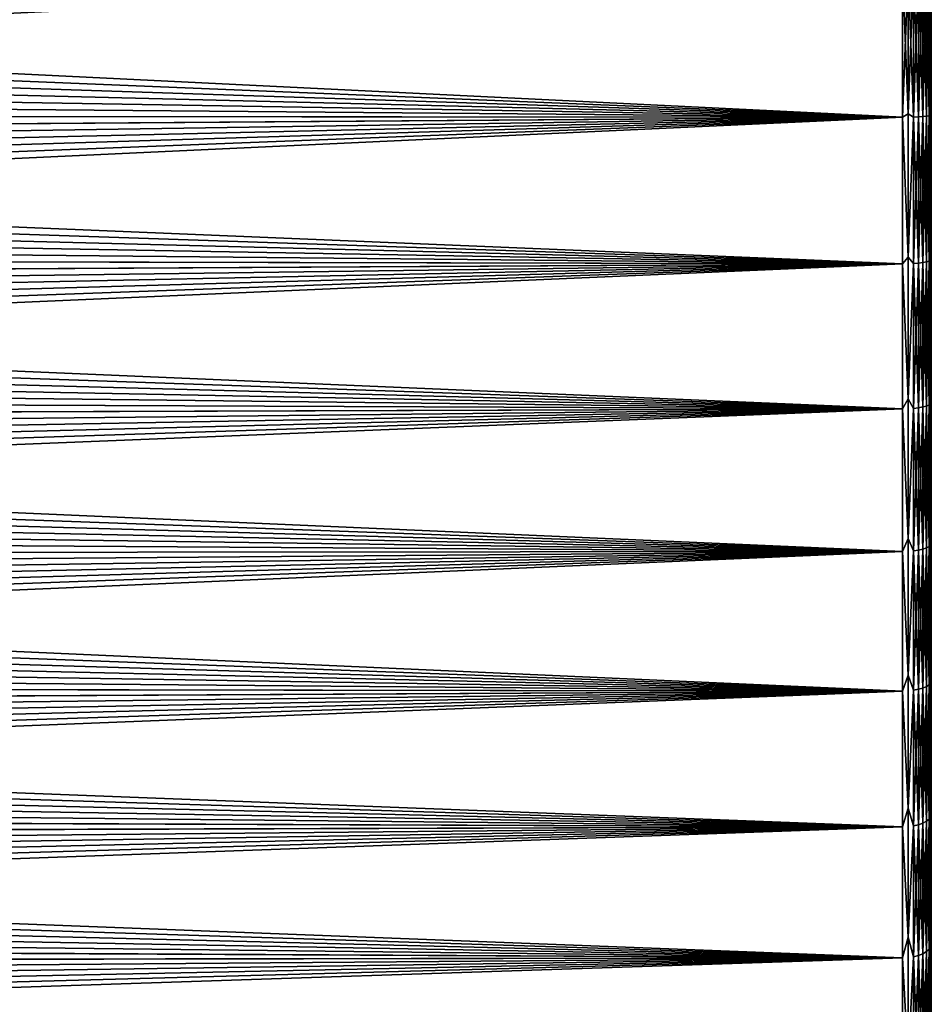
# Model space of a CAD drawing. Header units: metres. Extents: x -22 to 72, y -237 to 23.
# Tile 335 of 363: x 50.52 to 60, y -10.76 to -0.52. Entities that reach past the tile are written whole.
import ezdxf

# ---------------------------------------------------------------- set-up
doc = ezdxf.new("R2010")
doc.units = ezdxf.units.M
doc.layers.add('solid_509588_MEDIA_SW0001', color=7, linetype='CONTINUOUS')

msp = doc.modelspace()

# ---------------------------------------------------------------- linework, layer by layer
at = {"layer": 'solid_509588_MEDIA_SW0001'}
for points in [[(59.700001, -1.532902, 63.556023), (28.499163, -0.254101, 63.501537), (28.5, 0, 63.5)], [(59.700001, -1.532902, 63.556023), (28.5, 0, 63.5), (59.700001, 0, 63.5)], [(59.758526, -1.497712, 63.559254), (59.700001, -1.532902, 63.556023), (59.700001, 0, 63.5)], [(59.758526, 0, 63.505764), (59.758526, -1.497712, 63.559254), (59.700001, 0, 63.5)], [(59.814861, 0, 105.477142), (59.758526, 0, 105.494232), (59.758526, -1.497712, 105.440742)], [(59.814861, -1.531233, 105.421181), (59.814861, 0, 105.477142), (59.758526, -1.497712, 105.440742)], [(59.814861, -1.531233, 63.578819), (59.758526, -1.497712, 63.559254), (59.758526, 0, 63.505764)], [(59.814861, 0, 63.522858), (59.814861, -1.531233, 63.578819), (59.758526, 0, 63.505764)], [(59.866768, 0, 105.449379), (59.814861, 0, 105.477142), (59.814861, -1.531233, 105.421181)], [(59.866768, -1.529206, 105.393486), (59.866768, 0, 105.449379), (59.814861, -1.531233, 105.421181)], [(59.912258, 0, 105.41201), (59.866768, 0, 105.449379), (59.866768, -1.529206, 105.393486)], [(59.912258, -1.526479, 105.356216), (59.912258, 0, 105.41201), (59.866768, -1.529206, 105.393486)], [(59.949574, 0, 105.366478), (59.912258, 0, 105.41201), (59.912258, -1.526479, 105.356216)], [(59.949574, -1.523155, 105.310806), (59.949574, 0, 105.366478), (59.912258, -1.526479, 105.356216)], [(59.977276, 0, 105.314529), (59.949574, 0, 105.366478), (59.949574, -1.523155, 105.310806)], [(59.977276, -1.519363, 105.259003), (59.977276, 0, 105.314529), (59.949574, -1.523155, 105.310806)], [(59.994305, 0, 105.258179), (59.977276, 0, 105.314529), (59.977276, -1.519363, 105.259003)], [(59.994305, -1.51525, 105.202805), (59.994305, 0, 105.258179), (59.977276, -1.519363, 105.259003)], [(59.994305, -1.51525, 105.202805), (60, 0, 105.199997), (59.994305, 0, 105.258179)], [(59.994305, 0, 63.741821), (60, 0, 63.799999), (60, -1.496633, 63.85413)], [(60, -1.496633, 105.145874), (60, 0, 63.799999), (60, 0, 105.199997)], [(60, -1.496633, 105.145874), (60, -1.496633, 63.85413), (60, 0, 63.799999)], [(59.700001, 0, 105.5), (28.476456, -1.264338, 105.461906), (28.465918, -1.514354, 105.445328)], [(59.700001, -1.532902, 105.443977), (59.700001, 0, 105.5), (28.465918, -1.514354, 105.445328)], [(59.700001, 0, 105.5), (28.485052, -1.013324, 105.47554), (28.476456, -1.264338, 105.461906)], [(59.700001, 0, 105.5), (28.491705, -0.761348, 105.486191), (28.485052, -1.013324, 105.47554)], [(59.700001, 0, 105.5), (28.496414, -0.508445, 105.493843), (28.491705, -0.761348, 105.486191)], [(59.758526, 0, 105.494232), (59.700001, 0, 105.5), (59.700001, -1.532902, 105.443977)], [(59.758526, -1.497712, 105.440742), (59.758526, 0, 105.494232), (59.700001, -1.532902, 105.443977)], [(59.866768, -1.529206, 63.60651), (59.814861, -1.531233, 63.578819), (59.814861, 0, 63.522858)], [(59.866768, 0, 63.550625), (59.866768, -1.529206, 63.60651), (59.814861, 0, 63.522858)], [(59.912258, -1.526479, 63.64378), (59.866768, -1.529206, 63.60651), (59.866768, 0, 63.550625)], [(59.912258, 0, 63.587994), (59.912258, -1.526479, 63.64378), (59.866768, 0, 63.550625)], [(59.949574, -1.523155, 63.68919), (59.912258, -1.526479, 63.64378), (59.912258, 0, 63.587994)], [(59.949574, 0, 63.633526), (59.949574, -1.523155, 63.68919), (59.912258, 0, 63.587994)], [(59.977276, -1.519363, 63.740993), (59.949574, -1.523155, 63.68919), (59.949574, 0, 63.633526)], [(59.977276, 0, 63.685467), (59.977276, -1.519363, 63.740993), (59.949574, 0, 63.633526)], [(59.994305, -1.51525, 63.797195), (59.977276, -1.519363, 63.740993), (59.977276, 0, 63.685467)], [(59.994305, 0, 63.741821), (59.994305, -1.51525, 63.797195), (59.977276, 0, 63.685467)], [(59.994305, -1.51525, 105.202805), (60, -1.496633, 105.145874), (60, 0, 105.199997)], [(59.994305, 0, 63.741821), (60, -1.496633, 63.85413), (59.994305, -1.51525, 63.797195)], [(59.700001, -1.532902, 63.556023), (28.496376, -0.507405, 63.50613), (28.499163, -0.254101, 63.501537)], [(59.700001, -1.532902, 63.556023), (28.491638, -0.759878, 63.513752), (28.496376, -0.507405, 63.50613)], [(59.700001, -1.532902, 63.556023), (28.484949, -1.011482, 63.524372), (28.491638, -0.759878, 63.513752)], [(59.700001, -1.532902, 63.556023), (28.476309, -1.262182, 63.537964), (28.484949, -1.011482, 63.524372)], [(59.700001, -1.532902, 63.556023), (28.465719, -1.511946, 63.554501), (28.476309, -1.262182, 63.537964)], [(59.700001, -1.532902, 105.443977), (28.38426, -2.747678, 105.319466), (28.361885, -2.991595, 105.28582)], [(59.700001, -3.057625, 105.276207), (59.700001, -1.532902, 105.443977), (28.361885, -2.991595, 105.28582)], [(59.700001, -1.532902, 105.443977), (28.40456, -2.502996, 105.350304), (28.38426, -2.747678, 105.319466)], [(59.700001, -1.532902, 105.443977), (28.422832, -2.257436, 105.378311), (28.40456, -2.502996, 105.350304)], [(59.700001, -1.532902, 105.443977), (28.439121, -2.010884, 105.403503), (28.422832, -2.257436, 105.378311)], [(59.700001, -1.532902, 105.443977), (28.453466, -1.763228, 105.425842), (28.439121, -2.010884, 105.403503)], [(59.700001, -1.532902, 63.556023), (28.453209, -1.760634, 63.573936), (28.465719, -1.511946, 63.554501)], [(59.700001, -1.532902, 63.556023), (59.700001, -3.057625, 63.723789), (28.453209, -1.760634, 63.573936)], [(59.700001, -1.532902, 105.443977), (28.465918, -1.514354, 105.445328), (28.453466, -1.763228, 105.425842)], [(59.758526, -2.987791, 105.280548), (59.758526, -1.497712, 105.440742), (59.700001, -1.532902, 105.443977)], [(59.758526, -1.497712, 63.559254), (59.758526, -2.987791, 63.719456), (59.700001, -1.532902, 63.556023)], [(59.758526, -2.987791, 105.280548), (59.700001, -1.532902, 105.443977), (59.700001, -3.057625, 105.276207)], [(59.758526, -2.987791, 63.719456), (59.700001, -3.057625, 63.723789), (59.700001, -1.532902, 63.556023)], [(59.814861, -1.531233, 105.421181), (59.758526, -1.497712, 105.440742), (59.758526, -2.987791, 105.280548)], [(59.814861, -1.531233, 63.578819), (59.758526, -2.987791, 63.719456), (59.758526, -1.497712, 63.559254)], [(59.814861, -3.054296, 105.253593), (59.814861, -1.531233, 105.421181), (59.758526, -2.987791, 105.280548)], [(59.814861, -1.531233, 63.578819), (59.814861, -3.054296, 63.746403), (59.758526, -2.987791, 63.719456)], [(59.866768, -1.529206, 105.393486), (59.814861, -1.531233, 105.421181), (59.814861, -3.054296, 105.253593)], [(59.866768, -3.050254, 105.226128), (59.866768, -1.529206, 105.393486), (59.814861, -3.054296, 105.253593)], [(59.866768, -1.529206, 63.60651), (59.866768, -3.050254, 63.773876), (59.814861, -1.531233, 63.578819)], [(59.866768, -3.050254, 63.773876), (59.814861, -3.054296, 63.746403), (59.814861, -1.531233, 63.578819)], [(59.912258, -1.526479, 105.356216), (59.866768, -1.529206, 105.393486), (59.866768, -3.050254, 105.226128)], [(59.912258, -3.044813, 105.189156), (59.912258, -1.526479, 105.356216), (59.866768, -3.050254, 105.226128)], [(59.912258, -1.526479, 63.64378), (59.912258, -3.044813, 63.810844), (59.866768, -1.529206, 63.60651)], [(59.912258, -3.044813, 63.810844), (59.866768, -3.050254, 63.773876), (59.866768, -1.529206, 63.60651)], [(59.949574, -1.523155, 105.310806), (59.912258, -1.526479, 105.356216), (59.912258, -3.044813, 105.189156)], [(59.949574, -3.038183, 105.144112), (59.949574, -1.523155, 105.310806), (59.912258, -3.044813, 105.189156)], [(59.949574, -1.523155, 63.68919), (59.949574, -3.038183, 63.855892), (59.912258, -1.526479, 63.64378)], [(59.949574, -3.038183, 63.855892), (59.912258, -3.044813, 63.810844), (59.912258, -1.526479, 63.64378)], [(59.977276, -1.519363, 105.259003), (59.949574, -1.523155, 105.310806), (59.949574, -3.038183, 105.144112)], [(59.977276, -3.03062, 105.09272), (59.977276, -1.519363, 105.259003), (59.949574, -3.038183, 105.144112)], [(59.977276, -1.519363, 63.740993), (59.977276, -3.03062, 63.90728), (59.949574, -1.523155, 63.68919)], [(59.977276, -3.03062, 63.90728), (59.949574, -3.038183, 63.855892), (59.949574, -1.523155, 63.68919)], [(59.994305, -1.51525, 105.202805), (59.977276, -1.519363, 105.259003), (59.977276, -3.03062, 105.09272)], [(59.994305, -3.022415, 105.036964), (59.994305, -1.51525, 105.202805), (59.977276, -3.03062, 105.09272)], [(59.994305, -1.51525, 63.797195), (59.994305, -3.022415, 63.963032), (59.977276, -1.519363, 63.740993)], [(59.994305, -3.022415, 63.963032), (59.977276, -3.03062, 63.90728), (59.977276, -1.519363, 63.740993)], [(59.994305, -1.51525, 63.797195), (60, -1.496633, 63.85413), (60, -2.993094, 64.017532)], [(59.994305, -1.51525, 105.202805), (60, -2.993094, 104.982468), (60, -1.496633, 105.145874)], [(59.994305, -1.51525, 63.797195), (60, -2.993094, 64.017532), (59.994305, -3.022415, 63.963032)], [(59.994305, -3.022415, 105.036964), (60, -2.993094, 104.982468), (59.994305, -1.51525, 105.202805)], [(60, -2.993094, 104.982468), (60, -2.993094, 64.017532), (60, -1.496633, 63.85413)], [(60, -1.496633, 105.145874), (60, -2.993094, 104.982468), (60, -1.496633, 63.85413)], [(59.700001, -3.057625, 63.723789), (28.438795, -2.008173, 63.596237), (28.453209, -1.760634, 63.573936)], [(59.700001, -3.057625, 63.723789), (28.422432, -2.254668, 63.621387), (28.438795, -2.008173, 63.596237)], [(59.700001, -3.057625, 63.723789), (28.404079, -2.500222, 63.649368), (28.422432, -2.254668, 63.621387)], [(59.700001, -3.057625, 63.723789), (28.383694, -2.744937, 63.680168), (28.404079, -2.500222, 63.649368)], [(59.700001, -3.057625, 63.723789), (28.361237, -2.988918, 63.713795), (28.383694, -2.744937, 63.680168)], [(59.700001, -3.057625, 105.276207), (28.219463, -4.196918, 105.07634), (28.184717, -4.435297, 105.026276)], [(59.700001, -4.566034, 104.997597), (59.700001, -3.057625, 105.276207), (28.184717, -4.435297, 105.026276)], [(59.700001, -3.057625, 105.276207), (28.252075, -3.957727, 105.123688), (28.219463, -4.196918, 105.07634)], [(59.700001, -3.057625, 105.276207), (28.282587, -3.717662, 105.168312), (28.252075, -3.957727, 105.123688)], [(59.700001, -3.057625, 105.276207), (28.311037, -3.47666, 105.210213), (28.282587, -3.717662, 105.168312)], [(59.700001, -3.057625, 105.276207), (28.337458, -3.234658, 105.249382), (28.311037, -3.47666, 105.210213)], [(59.700001, -3.057625, 63.723789), (28.336727, -3.232079, 63.750214), (28.361237, -2.988918, 63.713795)], [(59.700001, -3.057625, 63.723789), (59.700001, -4.566034, 64.002403), (28.336727, -3.232079, 63.750214)], [(59.700001, -3.057625, 105.276207), (28.361885, -2.991595, 105.28582), (28.337458, -3.234658, 105.249382)], [(59.758526, -4.462646, 105.01445), (59.758526, -2.987791, 105.280548), (59.700001, -3.057625, 105.276207)], [(59.758526, -2.987791, 63.719456), (59.758526, -4.462646, 63.98555), (59.700001, -3.057625, 63.723789)], [(59.758526, -4.462646, 105.01445), (59.700001, -3.057625, 105.276207), (59.700001, -4.566034, 104.997597)], [(59.758526, -4.462646, 63.98555), (59.700001, -4.566034, 64.002403), (59.700001, -3.057625, 63.723789)], [(59.814861, -3.054296, 105.253593), (59.758526, -2.987791, 105.280548), (59.758526, -4.462646, 105.01445)], [(59.814861, -3.054296, 63.746403), (59.758526, -4.462646, 63.98555), (59.758526, -2.987791, 63.719456)], [(59.814861, -4.561063, 104.975281), (59.814861, -3.054296, 105.253593), (59.758526, -4.462646, 105.01445)], [(59.814861, -3.054296, 63.746403), (59.814861, -4.561063, 64.024719), (59.758526, -4.462646, 63.98555)], [(59.866768, -3.050254, 105.226128), (59.814861, -3.054296, 105.253593), (59.814861, -4.561063, 104.975281)], [(59.866768, -4.555027, 104.948181), (59.866768, -3.050254, 105.226128), (59.814861, -4.561063, 104.975281)], [(59.866768, -3.050254, 63.773876), (59.866768, -4.555027, 64.051819), (59.814861, -3.054296, 63.746403)], [(59.866768, -4.555027, 64.051819), (59.814861, -4.561063, 64.024719), (59.814861, -3.054296, 63.746403)], [(59.912258, -3.044813, 105.189156), (59.866768, -3.050254, 105.226128), (59.866768, -4.555027, 104.948181)], [(59.912258, -4.546901, 104.911705), (59.912258, -3.044813, 105.189156), (59.866768, -4.555027, 104.948181)], [(59.912258, -3.044813, 63.810844), (59.912258, -4.546901, 64.088295), (59.866768, -3.050254, 63.773876)], [(59.912258, -4.546901, 64.088295), (59.866768, -4.555027, 64.051819), (59.866768, -3.050254, 63.773876)], [(59.949574, -3.038183, 105.144112), (59.912258, -3.044813, 105.189156), (59.912258, -4.546901, 104.911705)], [(59.949574, -4.537001, 104.867264), (59.949574, -3.038183, 105.144112), (59.912258, -4.546901, 104.911705)], [(59.949574, -3.038183, 63.855892), (59.949574, -4.537001, 64.132736), (59.912258, -3.044813, 63.810844)], [(59.949574, -4.537001, 64.132736), (59.912258, -4.546901, 64.088295), (59.912258, -3.044813, 63.810844)], [(59.977276, -3.03062, 105.09272), (59.949574, -3.038183, 105.144112), (59.949574, -4.537001, 104.867264)], [(59.977276, -4.525708, 104.816566), (59.977276, -3.03062, 105.09272), (59.949574, -4.537001, 104.867264)], [(59.977276, -3.03062, 63.90728), (59.977276, -4.525708, 64.183434), (59.949574, -3.038183, 63.855892)], [(59.977276, -4.525708, 64.183434), (59.949574, -4.537001, 64.132736), (59.949574, -3.038183, 63.855892)], [(59.994305, -3.022415, 105.036964), (59.977276, -3.03062, 105.09272), (59.977276, -4.525708, 104.816566)], [(59.994305, -4.513455, 104.761559), (59.994305, -3.022415, 105.036964), (59.977276, -4.525708, 104.816566)], [(59.994305, -3.022415, 63.963032), (59.994305, -4.513455, 64.238441), (59.977276, -3.03062, 63.90728)], [(59.994305, -4.513455, 64.238441), (59.977276, -4.525708, 64.183434), (59.977276, -3.03062, 63.90728)], [(59.994305, -3.022415, 63.963032), (60, -2.993094, 64.017532), (60, -4.479184, 64.290459)], [(59.994305, -3.022415, 105.036964), (60, -4.479184, 104.709541), (60, -2.993094, 104.982468)], [(59.994305, -3.022415, 63.963032), (60, -4.479184, 64.290459), (59.994305, -4.513455, 64.238441)], [(59.994305, -4.513455, 104.761559), (60, -4.479184, 104.709541), (59.994305, -3.022415, 105.036964)], [(60, -4.479184, 104.709541), (60, -4.479184, 64.290459), (60, -2.993094, 64.017532)], [(60, -2.993094, 104.982468), (60, -4.479184, 104.709541), (60, -2.993094, 64.017532)], [(59.700001, -4.566034, 64.002403), (28.310219, -3.474224, 63.789379), (28.336727, -3.232079, 63.750214)], [(59.700001, -4.566034, 64.002403), (28.281681, -3.715407, 63.831287), (28.310219, -3.474224, 63.789379)], [(59.700001, -4.566034, 64.002403), (28.251078, -3.955687, 63.875923), (28.281681, -3.715407, 63.831287)], [(59.700001, -4.566034, 64.002403), (28.218376, -4.19512, 63.92329), (28.251078, -3.955687, 63.875923)], [(59.700001, -4.566034, 64.002403), (28.18354, -4.433764, 63.973389), (28.218376, -4.19512, 63.92329)], [(59.700001, -4.566034, 64.002403), (28.146597, -4.671568, 64.026199), (28.18354, -4.433764, 63.973389)], [(59.700001, -4.566034, 104.997597), (28.184717, -4.435297, 105.026276), (28.147863, -4.672817, 104.973511)], [(59.758526, -5.91476, 104.643822), (59.758526, -4.462646, 105.01445), (59.700001, -4.566034, 104.997597)], [(59.758526, -4.462646, 63.98555), (59.758526, -5.91476, 64.356178), (59.700001, -4.566034, 64.002403)], [(59.814861, -4.561063, 104.975281), (59.758526, -4.462646, 105.01445), (59.758526, -5.91476, 104.643822)], [(59.814861, -4.561063, 64.024719), (59.758526, -5.91476, 64.356178), (59.758526, -4.462646, 63.98555)], [(59.994305, -4.513455, 64.238441), (60, -4.479184, 64.290459), (60, -5.944278, 64.671898)], [(59.994305, -4.513455, 104.761559), (60, -5.944278, 104.328102), (60, -4.479184, 104.709541)], [(60, -5.944278, 104.328102), (60, -5.944278, 64.671898), (60, -4.479184, 64.290459)], [(60, -4.479184, 104.709541), (60, -5.944278, 104.328102), (60, -4.479184, 64.290459)], [(59.700001, -4.566034, 104.997597), (27.979483, -5.613015, 104.735962), (27.931919, -5.84572, 104.669968)], [(59.700001, -6.050081, 104.609612), (59.700001, -4.566034, 104.997597), (27.931919, -5.84572, 104.669968)], [(59.700001, -4.566034, 104.997597), (28.024813, -5.379397, 104.799309), (27.979483, -5.613015, 104.735962)], [(59.700001, -4.566034, 104.997597), (28.067955, -5.144842, 104.860023), (28.024813, -5.379397, 104.799309)], [(59.700001, -4.566034, 104.997597), (28.108957, -4.909324, 104.918091), (28.067955, -5.144842, 104.860023)], [(59.700001, -4.566034, 104.997597), (28.147863, -4.672817, 104.973511), (28.108957, -4.909324, 104.918091)], [(59.700001, -4.566034, 64.002403), (59.700001, -6.050081, 64.390388), (28.146597, -4.671568, 64.026199)], [(59.758526, -5.91476, 104.643822), (59.700001, -4.566034, 104.997597), (59.700001, -6.050081, 104.609612)], [(59.758526, -5.91476, 64.356178), (59.700001, -6.050081, 64.390388), (59.700001, -4.566034, 64.002403)], [(59.814861, -6.043496, 104.587723), (59.814861, -4.561063, 104.975281), (59.758526, -5.91476, 104.643822)], [(59.814861, -4.561063, 64.024719), (59.814861, -6.043496, 64.412277), (59.758526, -5.91476, 64.356178)], [(59.866768, -4.555027, 104.948181), (59.814861, -4.561063, 104.975281), (59.814861, -6.043496, 104.587723)], [(59.866768, -6.035496, 104.561134), (59.866768, -4.555027, 104.948181), (59.814861, -6.043496, 104.587723)], [(59.866768, -4.555027, 64.051819), (59.866768, -6.035496, 64.438866), (59.814861, -4.561063, 64.024719)], [(59.866768, -6.035496, 64.438866), (59.814861, -6.043496, 64.412277), (59.814861, -4.561063, 64.024719)], [(59.912258, -4.546901, 104.911705), (59.866768, -4.555027, 104.948181), (59.866768, -6.035496, 104.561134)], [(59.912258, -6.02473, 104.525352), (59.912258, -4.546901, 104.911705), (59.866768, -6.035496, 104.561134)], [(59.912258, -4.546901, 64.088295), (59.912258, -6.02473, 64.474648), (59.866768, -4.555027, 64.051819)], [(59.912258, -6.02473, 64.474648), (59.866768, -6.035496, 64.438866), (59.866768, -4.555027, 64.051819)], [(59.949574, -4.537001, 104.867264), (59.912258, -4.546901, 104.911705), (59.912258, -6.02473, 104.525352)], [(59.949574, -6.011613, 104.48175), (59.949574, -4.537001, 104.867264), (59.912258, -6.02473, 104.525352)], [(59.949574, -4.537001, 64.132736), (59.949574, -6.011613, 64.51825), (59.912258, -4.546901, 64.088295)], [(59.949574, -6.011613, 64.51825), (59.912258, -6.02473, 64.474648), (59.912258, -4.546901, 64.088295)], [(59.977276, -4.525708, 104.816566), (59.949574, -4.537001, 104.867264), (59.949574, -6.011613, 104.48175)], [(59.977276, -5.996648, 104.432007), (59.977276, -4.525708, 104.816566), (59.949574, -6.011613, 104.48175)], [(59.977276, -4.525708, 64.183434), (59.977276, -5.996648, 64.567993), (59.949574, -4.537001, 64.132736)], [(59.977276, -5.996648, 64.567993), (59.949574, -6.011613, 64.51825), (59.949574, -4.537001, 64.132736)], [(59.994305, -4.513455, 104.761559), (59.977276, -4.525708, 104.816566), (59.977276, -5.996648, 104.432007)], [(59.994305, -5.980413, 104.378044), (59.994305, -4.513455, 104.761559), (59.977276, -5.996648, 104.432007)], [(59.994305, -4.513455, 64.238441), (59.994305, -5.980413, 64.621956), (59.977276, -4.525708, 64.183434)], [(59.994305, -5.980413, 64.621956), (59.977276, -5.996648, 64.567993), (59.977276, -4.525708, 64.183434)], [(59.994305, -4.513455, 64.238441), (60, -5.944278, 64.671898), (59.994305, -5.980413, 64.621956)], [(59.994305, -5.980413, 104.378044), (60, -5.944278, 104.328102), (59.994305, -4.513455, 104.761559)], [(59.700001, -6.050081, 64.390388), (28.107601, -4.908387, 64.08168), (28.146597, -4.671568, 64.026199)], [(59.700001, -6.050081, 64.390388), (28.066511, -5.144244, 64.139824), (28.107601, -4.908387, 64.08168)], [(59.700001, -6.050081, 64.390388), (28.023277, -5.379161, 64.200623), (28.066511, -5.144244, 64.139824)], [(59.700001, -6.050081, 64.390388), (27.977859, -5.613163, 64.264084), (28.023277, -5.379161, 64.200623)], [(59.700001, -6.050081, 64.390388), (27.930208, -5.846274, 64.330193), (27.977859, -5.613163, 64.264084)], [(59.700001, -6.050081, 64.390388), (27.880358, -6.07837, 64.398918), (27.930208, -5.846274, 64.330193)], [(59.700001, -6.050081, 104.609612), (27.931919, -5.84572, 104.669968), (27.882156, -6.077391, 104.601379)], [(59.758526, -7.336733, 104.17054), (59.758526, -5.91476, 104.643822), (59.700001, -6.050081, 104.609612)], [(59.758526, -5.91476, 64.356178), (59.758526, -7.336733, 64.82946), (59.700001, -6.050081, 64.390388)], [(59.814861, -6.043496, 104.587723), (59.758526, -5.91476, 104.643822), (59.758526, -7.336733, 104.17054)], [(59.814861, -6.043496, 64.412277), (59.758526, -7.336733, 64.82946), (59.758526, -5.91476, 64.356178)], [(59.866768, -6.035496, 104.561134), (59.814861, -6.043496, 104.587723), (59.814861, -7.493683, 104.092987)], [(59.866768, -7.483764, 104.067055), (59.866768, -6.035496, 104.561134), (59.814861, -7.493683, 104.092987)], [(59.866768, -6.035496, 64.438866), (59.866768, -7.483764, 64.932945), (59.814861, -6.043496, 64.412277)], [(59.912258, -6.02473, 104.525352), (59.866768, -6.035496, 104.561134), (59.866768, -7.483764, 104.067055)], [(59.912258, -7.470415, 104.03215), (59.912258, -6.02473, 104.525352), (59.866768, -7.483764, 104.067055)], [(59.912258, -6.02473, 64.474648), (59.912258, -7.470415, 64.96785), (59.866768, -6.035496, 64.438866)], [(59.912258, -7.470415, 64.96785), (59.866768, -7.483764, 64.932945), (59.866768, -6.035496, 64.438866)], [(59.949574, -6.011613, 104.48175), (59.912258, -6.02473, 104.525352), (59.912258, -7.470415, 104.03215)], [(59.949574, -7.454149, 103.989624), (59.949574, -6.011613, 104.48175), (59.912258, -7.470415, 104.03215)], [(59.949574, -6.011613, 64.51825), (59.949574, -7.454149, 65.010376), (59.912258, -6.02473, 64.474648)], [(59.949574, -7.454149, 65.010376), (59.912258, -7.470415, 64.96785), (59.912258, -6.02473, 64.474648)], [(59.977276, -5.996648, 104.432007), (59.949574, -6.011613, 104.48175), (59.949574, -7.454149, 103.989624)], [(59.977276, -7.435594, 103.941109), (59.977276, -5.996648, 104.432007), (59.949574, -7.454149, 103.989624)], [(59.977276, -5.996648, 64.567993), (59.977276, -7.435594, 65.058891), (59.949574, -6.011613, 64.51825)], [(59.977276, -7.435594, 65.058891), (59.949574, -7.454149, 65.010376), (59.949574, -6.011613, 64.51825)], [(59.994305, -5.980413, 104.378044), (59.977276, -5.996648, 104.432007), (59.977276, -7.435594, 103.941109)], [(59.994305, -7.415463, 103.888474), (59.994305, -5.980413, 104.378044), (59.977276, -7.435594, 103.941109)], [(59.994305, -5.980413, 64.621956), (59.994305, -7.415463, 65.111526), (59.977276, -5.996648, 64.567993)], [(59.994305, -7.415463, 65.111526), (59.977276, -7.435594, 65.058891), (59.977276, -5.996648, 64.567993)], [(59.994305, -5.980413, 64.621956), (60, -5.944278, 64.671898), (60, -7.377966, 65.159508)], [(59.994305, -5.980413, 104.378044), (60, -7.377966, 103.840492), (60, -5.944278, 104.328102)], [(59.994305, -5.980413, 64.621956), (60, -7.377966, 65.159508), (59.994305, -7.415463, 65.111526)], [(59.994305, -7.415463, 103.888474), (60, -7.377966, 103.840492), (59.994305, -5.980413, 104.378044)], [(60, -7.377966, 103.840492), (60, -7.377966, 65.159508), (60, -5.944278, 64.671898)], [(60, -5.944278, 104.328102), (60, -7.377966, 103.840492), (60, -5.944278, 64.671898)], [(59.700001, -6.050081, 104.609612), (27.600233, -7.220351, 104.219696), (27.536747, -7.446764, 104.135315)], [(59.700001, -7.501849, 104.114342), (59.700001, -6.050081, 104.609612), (27.536747, -7.446764, 104.135315)], [(59.700001, -6.050081, 104.609612), (27.661308, -6.993287, 104.301361), (27.600233, -7.220351, 104.219696)], [(59.700001, -6.050081, 104.609612), (27.719955, -6.765616, 104.380302), (27.661308, -6.993287, 104.301361)], [(59.700001, -6.050081, 104.609612), (27.776257, -6.537182, 104.456581), (27.719955, -6.765616, 104.380302)], [(59.700001, -6.050081, 104.609612), (27.830296, -6.307827, 104.530258), (27.776257, -6.537182, 104.456581)], [(59.700001, -7.501849, 64.885658), (27.828411, -6.309248, 64.470184), (27.880358, -6.07837, 64.398918)], [(59.700001, -6.050081, 104.609612), (27.882156, -6.077391, 104.601379), (27.830296, -6.307827, 104.530258)], [(59.700001, -6.050081, 64.390388), (59.700001, -7.501849, 64.885658), (27.880358, -6.07837, 64.398918)], [(59.758526, -7.336733, 104.17054), (59.700001, -6.050081, 104.609612), (59.700001, -7.501849, 104.114342)], [(59.758526, -7.336733, 64.82946), (59.700001, -7.501849, 64.885658), (59.700001, -6.050081, 64.390388)], [(59.814861, -7.493683, 104.092987), (59.814861, -6.043496, 104.587723), (59.758526, -7.336733, 104.17054)], [(59.814861, -6.043496, 64.412277), (59.814861, -7.493683, 64.907013), (59.758526, -7.336733, 64.82946)], [(59.866768, -7.483764, 64.932945), (59.814861, -7.493683, 64.907013), (59.814861, -6.043496, 64.412277)], [(59.700001, -7.501849, 64.885658), (27.774286, -6.539064, 64.544029), (27.828411, -6.309248, 64.470184)], [(59.700001, -7.501849, 64.885658), (27.717901, -6.767984, 64.620506), (27.774286, -6.539064, 64.544029)], [(59.700001, -7.501849, 64.885658), (27.65917, -6.996167, 64.699654), (27.717901, -6.767984, 64.620506)], [(59.700001, -7.501849, 64.885658), (27.598011, -7.223772, 64.781555), (27.65917, -6.996167, 64.699654)], [(59.700001, -7.501849, 64.885658), (27.534433, -7.450776, 64.866203), (27.598011, -7.223772, 64.781555)], [(59.758526, -8.721321, 103.597031), (59.758526, -7.336733, 104.17054), (59.700001, -7.501849, 104.114342)], [(59.758526, -7.336733, 64.82946), (59.758526, -8.721321, 65.402969), (59.700001, -7.501849, 64.885658)], [(59.814861, -7.493683, 104.092987), (59.758526, -7.336733, 104.17054), (59.758526, -8.721321, 103.597031)], [(59.814861, -7.493683, 64.907013), (59.758526, -8.721321, 65.402969), (59.758526, -7.336733, 64.82946)], [(59.700001, -7.501849, 64.885658), (27.46859, -7.676862, 64.953499), (27.534433, -7.450776, 64.866203)], [(59.700001, -7.501849, 104.114342), (27.536747, -7.446764, 104.135315), (27.471006, -7.672189, 104.04834)], [(59.912258, -7.470415, 104.03215), (59.866768, -7.483764, 104.067055), (59.866768, -8.892103, 103.468575)], [(59.912258, -8.876242, 103.434738), (59.912258, -7.470415, 104.03215), (59.866768, -8.892103, 103.468575)], [(59.912258, -7.470415, 64.96785), (59.912258, -8.876242, 65.565262), (59.866768, -7.483764, 64.932945)], [(59.949574, -7.454149, 103.989624), (59.912258, -7.470415, 104.03215), (59.912258, -8.876242, 103.434738)], [(59.949574, -8.856915, 103.393517), (59.949574, -7.454149, 103.989624), (59.912258, -8.876242, 103.434738)], [(59.949574, -7.454149, 65.010376), (59.949574, -8.856915, 65.606483), (59.912258, -7.470415, 64.96785)], [(59.949574, -8.856915, 65.606483), (59.912258, -8.876242, 65.565262), (59.912258, -7.470415, 64.96785)], [(59.977276, -7.435594, 103.941109), (59.949574, -7.454149, 103.989624), (59.949574, -8.856915, 103.393517)], [(59.977276, -8.834867, 103.346481), (59.977276, -7.435594, 103.941109), (59.949574, -8.856915, 103.393517)], [(59.977276, -7.435594, 65.058891), (59.977276, -8.834867, 65.653519), (59.949574, -7.454149, 65.010376)], [(59.977276, -8.834867, 65.653519), (59.949574, -8.856915, 65.606483), (59.949574, -7.454149, 65.010376)], [(59.994305, -7.415463, 103.888474), (59.977276, -7.435594, 103.941109), (59.977276, -8.834867, 103.346481)], [(59.994305, -8.810948, 103.295456), (59.994305, -7.415463, 103.888474), (59.977276, -8.834867, 103.346481)], [(59.994305, -7.415463, 65.111526), (59.994305, -8.810948, 65.704544), (59.977276, -7.435594, 65.058891)], [(59.994305, -8.810948, 65.704544), (59.977276, -8.834867, 65.653519), (59.977276, -7.435594, 65.058891)], [(59.994305, -7.415463, 65.111526), (60, -7.377966, 65.159508), (60, -8.7711, 65.75013)], [(59.994305, -7.415463, 103.888474), (60, -8.7711, 103.24987), (60, -7.377966, 103.840492)], [(59.994305, -7.415463, 65.111526), (60, -8.7711, 65.75013), (59.994305, -8.810948, 65.704544)], [(59.994305, -8.810948, 103.295456), (60, -8.7711, 103.24987), (59.994305, -7.415463, 103.888474)], [(60, -8.7711, 103.24987), (60, -8.7711, 65.75013), (60, -7.377966, 65.159508)], [(60, -7.377966, 103.840492), (60, -8.7711, 103.24987), (60, -7.377966, 65.159508)], [(59.700001, -7.501849, 104.114342), (27.183683, -8.566185, 103.673431), (27.105379, -8.788161, 103.572708)], [(59.700001, -8.91359, 103.514412), (59.700001, -7.501849, 104.114342), (27.105379, -8.788161, 103.572708)], [(59.700001, -7.501849, 104.114342), (27.259365, -8.343608, 103.771332), (27.183683, -8.566185, 103.673431)], [(59.700001, -7.501849, 104.114342), (27.332415, -8.120493, 103.866402), (27.259365, -8.343608, 103.771332)], [(59.700001, -7.501849, 104.114342), (27.402929, -7.896725, 103.958717), (27.332415, -8.120493, 103.866402)], [(59.700001, -7.501849, 104.114342), (27.471006, -7.672189, 104.04834), (27.402929, -7.896725, 103.958717)], [(59.700001, -7.501849, 64.885658), (59.700001, -8.91359, 65.485588), (27.46859, -7.676862, 64.953499)], [(59.758526, -8.721321, 103.597031), (59.700001, -7.501849, 104.114342), (59.700001, -8.91359, 103.514412)], [(59.758526, -8.721321, 65.402969), (59.700001, -8.91359, 65.485588), (59.700001, -7.501849, 64.885658)], [(59.814861, -8.903888, 103.493713), (59.814861, -7.493683, 104.092987), (59.758526, -8.721321, 103.597031)], [(59.814861, -7.493683, 64.907013), (59.814861, -8.903888, 65.506287), (59.758526, -8.721321, 65.402969)], [(59.866768, -7.483764, 104.067055), (59.814861, -7.493683, 104.092987), (59.814861, -8.903888, 103.493713)], [(59.866768, -8.892103, 103.468575), (59.866768, -7.483764, 104.067055), (59.814861, -8.903888, 103.493713)], [(59.866768, -7.483764, 64.932945), (59.866768, -8.892103, 65.531425), (59.814861, -7.493683, 64.907013)], [(59.866768, -8.892103, 65.531425), (59.814861, -8.903888, 65.506287), (59.814861, -7.493683, 64.907013)], [(59.912258, -8.876242, 65.565262), (59.866768, -8.892103, 65.531425), (59.866768, -7.483764, 64.932945)], [(59.700001, -8.91359, 65.485588), (27.400402, -7.902094, 65.043465), (27.46859, -7.676862, 64.953499)], [(59.700001, -8.91359, 65.485588), (27.329788, -8.126553, 65.136139), (27.400402, -7.902094, 65.043465)], [(59.700001, -8.91359, 65.485588), (27.256662, -8.350319, 65.231575), (27.329788, -8.126553, 65.136139)], [(59.700001, -8.91359, 65.485588), (27.180943, -8.573467, 65.329826), (27.256662, -8.350319, 65.231575)], [(59.700001, -8.91359, 65.485588), (27.102633, -8.79595, 65.430885), (27.180943, -8.573467, 65.329826)], [(59.700001, -8.91359, 65.485588), (27.021898, -9.017499, 65.534645), (27.102633, -8.79595, 65.430885)], [(59.700001, -8.91359, 103.514412), (27.105379, -8.788161, 103.572708), (27.024652, -9.009181, 103.469307)], [(59.758526, -10.061466, 102.926201), (59.758526, -8.721321, 103.597031), (59.700001, -8.91359, 103.514412)], [(59.758526, -8.721321, 65.402969), (59.758526, -10.061466, 66.073799), (59.700001, -8.91359, 65.485588)], [(59.814861, -8.903888, 103.493713), (59.758526, -8.721321, 103.597031), (59.758526, -10.061466, 102.926201)], [(59.814861, -8.903888, 65.506287), (59.758526, -10.061466, 66.073799), (59.758526, -8.721321, 65.402969)], [(59.994305, -8.810948, 65.704544), (60, -8.7711, 65.75013), (60, -10.116483, 66.440475)], [(59.994305, -8.810948, 103.295456), (60, -10.116483, 102.559525), (60, -8.7711, 103.24987)], [(60, -10.116483, 102.559525), (60, -10.116483, 66.440475), (60, -8.7711, 65.75013)], [(60, -8.7711, 103.24987), (60, -10.116483, 102.559525), (60, -8.7711, 65.75013)], [(59.814861, -10.266587, 102.793106), (59.814861, -8.903888, 103.493713), (59.758526, -10.061466, 102.926201)], [(59.814861, -8.903888, 65.506287), (59.814861, -10.266587, 66.206894), (59.758526, -10.061466, 66.073799)], [(59.866768, -8.892103, 103.468575), (59.814861, -8.903888, 103.493713), (59.814861, -10.266587, 102.793106)], [(59.866768, -10.252998, 102.76889), (59.866768, -8.892103, 103.468575), (59.814861, -10.266587, 102.793106)], [(59.866768, -8.892103, 65.531425), (59.866768, -10.252998, 66.23111), (59.814861, -8.903888, 65.506287)], [(59.866768, -10.252998, 66.23111), (59.814861, -10.266587, 66.206894), (59.814861, -8.903888, 65.506287)], [(59.912258, -8.876242, 103.434738), (59.866768, -8.892103, 103.468575), (59.866768, -10.252998, 102.76889)], [(59.912258, -10.23471, 102.736305), (59.912258, -8.876242, 103.434738), (59.866768, -10.252998, 102.76889)], [(59.912258, -8.876242, 65.565262), (59.912258, -10.23471, 66.263695), (59.866768, -8.892103, 65.531425)], [(59.912258, -10.23471, 66.263695), (59.866768, -10.252998, 66.23111), (59.866768, -8.892103, 65.531425)], [(59.949574, -8.856915, 103.393517), (59.912258, -8.876242, 103.434738), (59.912258, -10.23471, 102.736305)], [(59.949574, -10.212425, 102.696594), (59.949574, -8.856915, 103.393517), (59.912258, -10.23471, 102.736305)], [(59.949574, -8.856915, 65.606483), (59.949574, -10.212425, 66.303406), (59.912258, -8.876242, 65.565262)], [(59.949574, -10.212425, 66.303406), (59.912258, -10.23471, 66.263695), (59.912258, -8.876242, 65.565262)], [(59.977276, -8.834867, 103.346481), (59.949574, -8.856915, 103.393517), (59.949574, -10.212425, 102.696594)], [(59.977276, -10.187004, 102.651299), (59.977276, -8.834867, 103.346481), (59.949574, -10.212425, 102.696594)], [(59.977276, -8.834867, 65.653519), (59.977276, -10.187004, 66.348701), (59.949574, -8.856915, 65.606483)], [(59.977276, -10.187004, 66.348701), (59.949574, -10.212425, 66.303406), (59.949574, -8.856915, 65.606483)], [(59.994305, -8.810948, 103.295456), (59.977276, -8.834867, 103.346481), (59.977276, -10.187004, 102.651299)], [(59.994305, -10.159424, 102.602158), (59.994305, -8.810948, 103.295456), (59.977276, -10.187004, 102.651299)], [(59.994305, -8.810948, 65.704544), (59.994305, -10.159424, 66.397842), (59.977276, -8.834867, 65.653519)], [(59.994305, -10.159424, 66.397842), (59.977276, -10.187004, 66.348701), (59.977276, -8.834867, 65.653519)], [(59.994305, -8.810948, 65.704544), (60, -10.116483, 66.440475), (59.994305, -10.159424, 66.397842)], [(59.994305, -10.159424, 102.602158), (60, -10.116483, 102.559525), (59.994305, -8.810948, 103.295456)], [(59.700001, -8.91359, 103.514412), (26.675295, -9.886669, 103.027107), (26.580805, -10.105091, 102.90889)], [(59.700001, -10.277775, 102.813034), (59.700001, -8.91359, 103.514412), (26.580805, -10.105091, 102.90889)], [(59.700001, -8.91359, 103.514412), (26.766848, -9.667966, 103.142166), (26.675295, -9.886669, 103.027107)], [(59.700001, -8.91359, 103.514412), (26.855509, -9.448921, 103.254143), (26.766848, -9.667966, 103.142166)], [(59.700001, -8.91359, 103.514412), (26.941404, -9.229379, 103.363152), (26.855509, -9.448921, 103.254143)], [(59.700001, -8.91359, 103.514412), (27.024652, -9.009181, 103.469307), (26.941404, -9.229379, 103.363152)], [(59.700001, -8.91359, 65.485588), (59.700001, -10.277775, 66.186966), (27.021898, -9.017499, 65.534645)], [(59.758526, -10.061466, 102.926201), (59.700001, -8.91359, 103.514412), (59.700001, -10.277775, 102.813034)], [(59.758526, -10.061466, 66.073799), (59.700001, -10.277775, 66.186966), (59.700001, -8.91359, 65.485588)], [(59.700001, -10.277775, 66.186966), (26.938662, -9.238196, 65.641167), (27.021898, -9.017499, 65.534645)], [(59.700001, -10.277775, 66.186966), (26.852823, -9.458144, 65.750504), (26.938662, -9.238196, 65.641167)], [(59.700001, -10.277775, 66.186966), (26.764284, -9.677441, 65.862747), (26.852823, -9.458144, 65.750504)], [(59.700001, -10.277775, 66.186966), (26.672943, -9.896182, 65.977974), (26.764284, -9.677441, 65.862747)], [(59.700001, -10.277775, 66.186966), (26.578775, -10.114392, 66.096222), (26.672943, -9.896182, 65.977974)], [(59.700001, -10.277775, 66.186966), (26.481936, -10.331879, 66.21743), (26.578775, -10.114392, 66.096222)], [(59.700001, -10.277775, 102.813034), (26.580805, -10.105091, 102.90889), (26.483549, -10.32298, 102.787598)], [(59.758526, -11.350341, 102.161476), (59.758526, -10.061466, 102.926201), (59.700001, -10.277775, 102.813034)], [(59.758526, -10.061466, 66.073799), (59.758526, -11.350341, 66.838524), (59.700001, -10.277775, 66.186966)], [(59.814861, -10.266587, 102.793106), (59.758526, -10.061466, 102.926201), (59.758526, -11.350341, 102.161476)], [(59.814861, -10.266587, 66.206894), (59.758526, -11.350341, 66.838524), (59.758526, -10.061466, 66.073799)], [(59.994305, -10.159424, 66.397842), (60, -10.116483, 66.440475), (60, -11.408188, 67.227386)], [(59.994305, -10.159424, 102.602158), (60, -11.408188, 101.772614), (60, -10.116483, 102.559525)], [(60, -11.408188, 101.772614), (60, -11.408188, 67.227386), (60, -10.116483, 66.440475)], [(60, -10.116483, 102.559525), (60, -11.408188, 101.772614), (60, -10.116483, 66.440475)], [(59.912258, -10.23471, 102.736305), (59.866768, -10.252998, 102.76889), (59.866768, -11.55919, 101.971733)], [(59.912258, -11.53857, 101.940567), (59.912258, -10.23471, 102.736305), (59.866768, -11.55919, 101.971733)], [(59.912258, -10.23471, 66.263695), (59.912258, -11.538571, 67.059433), (59.866768, -10.252998, 66.23111)], [(59.949574, -10.212425, 102.696594), (59.912258, -10.23471, 102.736305), (59.912258, -11.53857, 101.940567)], [(59.949574, -11.513448, 101.902596), (59.949574, -10.212425, 102.696594), (59.912258, -11.53857, 101.940567)], [(59.949574, -10.212425, 66.303406), (59.949574, -11.513448, 67.097404), (59.912258, -10.23471, 66.263695)], [(59.949574, -11.513448, 67.097404), (59.912258, -11.538571, 67.059433), (59.912258, -10.23471, 66.263695)], [(59.977276, -10.187004, 102.651299), (59.949574, -10.212425, 102.696594), (59.949574, -11.513448, 101.902596)], [(59.977276, -11.484788, 101.859276), (59.977276, -10.187004, 102.651299), (59.949574, -11.513448, 101.902596)], [(59.977276, -10.187004, 66.348701), (59.977276, -11.484788, 67.140724), (59.949574, -10.212425, 66.303406)], [(59.977276, -11.484788, 67.140724), (59.949574, -11.513448, 67.097404), (59.949574, -10.212425, 66.303406)], [(59.994305, -10.159424, 102.602158), (59.977276, -10.187004, 102.651299), (59.977276, -11.484788, 101.859276)], [(59.994305, -11.453694, 101.812279), (59.994305, -10.159424, 102.602158), (59.977276, -11.484788, 101.859276)], [(59.994305, -10.159424, 66.397842), (59.994305, -11.453694, 67.187721), (59.977276, -10.187004, 66.348701)], [(59.994305, -11.453694, 67.187721), (59.977276, -11.484788, 67.140724), (59.977276, -10.187004, 66.348701)], [(59.994305, -10.159424, 66.397842), (60, -11.408188, 67.227386), (59.994305, -11.453694, 67.187721)], [(59.994305, -11.453694, 101.812279), (60, -11.408188, 101.772614), (59.994305, -10.159424, 102.602158)], [(59.700001, -10.277775, 102.813034), (26.066149, -11.187762, 102.271721), (25.954533, -11.401926, 102.135078)], [(59.700001, -11.587123, 102.013954), (59.700001, -10.277775, 102.813034), (25.954533, -11.401926, 102.135078)], [(59.700001, -10.277775, 102.813034), (26.174849, -10.972707, 102.405296), (26.066149, -11.187762, 102.271721)], [(59.700001, -10.277775, 102.813034), (26.280617, -10.756849, 102.535805), (26.174849, -10.972707, 102.405296)], [(59.700001, -10.277775, 102.813034), (26.383501, -10.540253, 102.663231), (26.280617, -10.756849, 102.535805)], [(59.700001, -11.587123, 66.986046), (26.382385, -10.548582, 66.341599), (26.481936, -10.331879, 66.21743)], [(59.700001, -10.277775, 102.813034), (26.483549, -10.32298, 102.787598), (26.383501, -10.540253, 102.663231)], [(59.700001, -10.277775, 66.186966), (59.700001, -11.587123, 66.986046), (26.481936, -10.331879, 66.21743)], [(59.758526, -11.350341, 102.161476), (59.700001, -10.277775, 102.813034), (59.700001, -11.587123, 102.013954)], [(59.758526, -11.350341, 66.838524), (59.700001, -11.587123, 66.986046), (59.700001, -10.277775, 66.186966)], [(59.814861, -11.57451, 101.994888), (59.814861, -10.266587, 102.793106), (59.758526, -11.350341, 102.161476)], [(59.814861, -10.266587, 66.206894), (59.814861, -11.57451, 67.005112), (59.758526, -11.350341, 66.838524)], [(59.866768, -10.252998, 102.76889), (59.814861, -10.266587, 102.793106), (59.814861, -11.57451, 101.994888)], [(59.866768, -11.55919, 101.971733), (59.866768, -10.252998, 102.76889), (59.814861, -11.57451, 101.994888)], [(59.866768, -10.252998, 66.23111), (59.866768, -11.55919, 67.028267), (59.814861, -10.266587, 66.206894)], [(59.866768, -11.55919, 67.028267), (59.814861, -11.57451, 67.005112), (59.814861, -10.266587, 66.206894)], [(59.912258, -11.538571, 67.059433), (59.866768, -11.55919, 67.028267), (59.866768, -10.252998, 66.23111)], [(59.700001, -11.587123, 66.986046), (26.280062, -10.764462, 66.468742), (26.382385, -10.548582, 66.341599)]]:
    msp.add_3dface(points, dxfattribs=at)

doc.saveas('drawing.dxf')
